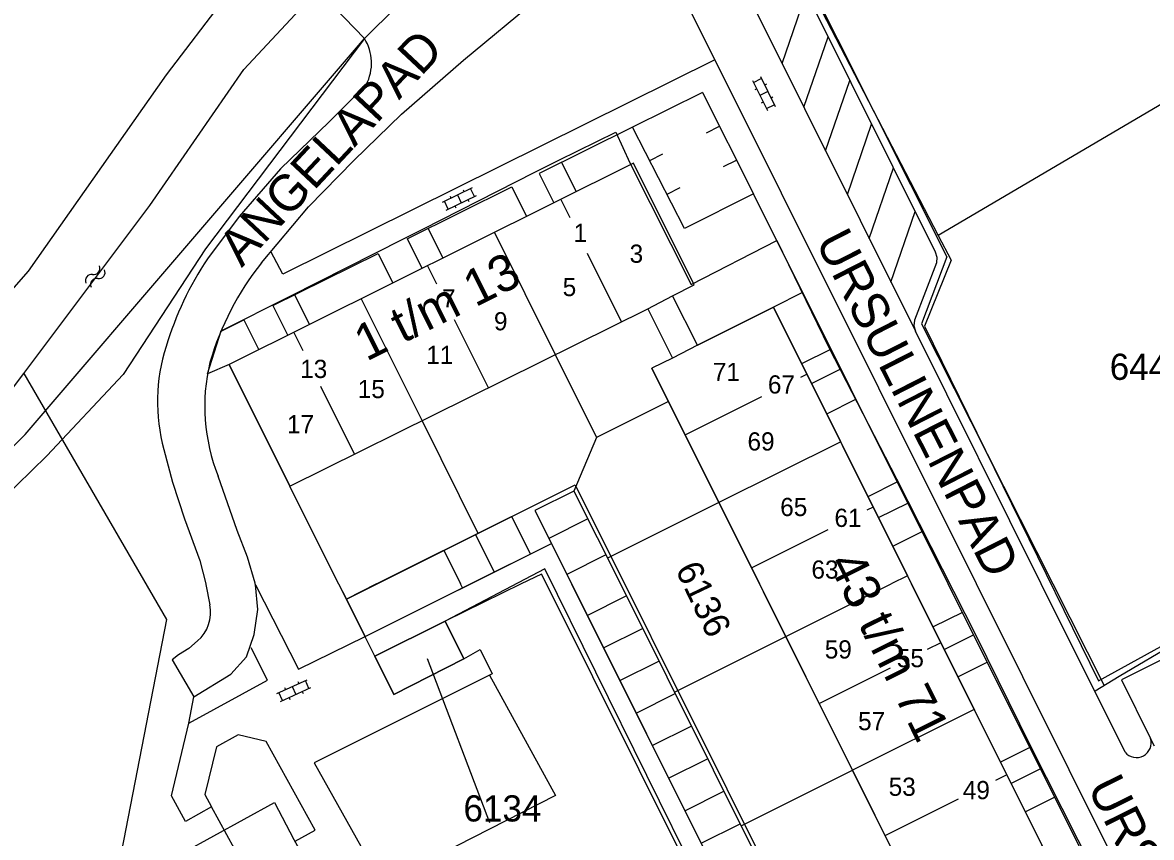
# Model space of a CAD drawing. Extents: x 148816 to 151297, y 399515 to 402500.
# Drawn here: x 150259.5 to 150337.1, y 400232.6 to 400288.6 of the extents above; entities that cross this region are included whole.
import ezdxf

# ---------------------------------------------------------------- set-up
doc = ezdxf.new("R2010")
doc.units = 0
for name, color, linetype in [('B01 Hoofdgebouw  [D] Norm', 7, 'Continuous'), ('B01 Hoofdgebouw  [T] Norm', 7, 'Continuous'), ('B01 hoofgebouw', 7, 'Continuous'), ('B02 Bijgebouw  [D] Norm', 7, 'Continuous'), ('B07 Tussenmuur  [D] Norm', 7, 'Continuous'), ('G01 perceelsgrens', 7, 'Continuous'), ('G02 sectiegrens', 7, 'Continuous'), ('S02 Open verharding  Norm', 7, 'Continuous'), ('S05 Water  Norm', 7, 'Continuous'), ('T04 Haag heg  [D] Gem', 7, 'Continuous'), ('T09 Insteek water  [T] Norm', 7, 'Continuous'), ('V00 Kant verharding algemeen  [T] Norm', 7, 'Continuous'), ('V00 Kant verharding algemeen secundair  [T] Gem', 7, 'Continuous'), ('Z01 perceelnummer', 7, 'Continuous'), ('Z02 huisnummer', 7, 'Continuous'), ('Z02 Huisnummer  [Tekst] Norm', 7, 'Continuous'), ('Z06 straatnaam', 7, 'Continuous')]:
    doc.layers.add(name, color=color, linetype=linetype)

msp = doc.modelspace()

# ---------------------------------------------------------------- linework, layer by layer
at = {"layer": 'B01 Hoofdgebouw  [D] Norm'}
for p, q in [((150302.46, 400268.91), (150304.16, 400269.8)), ((150305.88, 400266.41), (150304.16, 400265.52)), ((150297.398, 400256.372), (150294.719, 400255.035)), ((150297.398, 400256.372), (150300.583, 400250)), ((150294.719, 400255.035), (150295.85, 400252.77)), ((150283.825, 400250), (150293.108, 400254.634)), ((150293.108, 400254.634), (150294.4, 400252.046)), ((150283.825, 400250), (150281.76, 400248.96)), ((150289.745, 400249.723), (150289.607, 400250))]:
    msp.add_line(p, q, dxfattribs=at)
at = {"layer": 'B01 Hoofdgebouw  [T] Norm'}
for p, q in [((150301.49, 400278.9), (150273.71, 400265.07)), ((150305.66, 400270.54), (150301.49, 400278.9)), ((150304.16, 400269.8), (150305.66, 400270.54)), ((150305.88, 400266.41), (150304.16, 400269.8)), ((150277.88, 400256.71), (150302.46, 400268.91)), ((150302.46, 400268.91), (150304.16, 400265.52)), ((150311.11, 400269.02), (150305.88, 400266.41)), ((150320.595, 400250), (150311.11, 400269.02)), ((150273.71, 400265.07), (150277.88, 400256.71)), ((150304.16, 400265.52), (150302.74, 400264.82)), ((150302.74, 400264.82), (150310.14, 400250)), ((150290.3, 400250), (150295.85, 400252.77)), ((150295.85, 400252.77), (150297.235, 400250)), ((150283.05, 400246.38), (150290.3, 400250)), ((150297.235, 400250), (150315.43, 400213.55)), ((150310.14, 400250), (150325.76, 400218.72)), ((150334.12, 400222.88), (150320.595, 400250)), ((150281.76, 400248.96), (150283.05, 400246.38)), ((150283.72, 400245.03), (150288.55, 400247.44)), ((150288.55, 400247.44), (150289.83, 400244.85)), ((150285.02, 400242.41), (150283.72, 400245.03)), ((150289.83, 400244.85), (150285.02, 400242.41))]:
    msp.add_line(p, q, dxfattribs=at)
at = {"layer": 'B01 hoofgebouw'}
for points in [[(150305.88, 400266.41), (150304.16, 400269.8), (150305.66, 400270.54), (150301.49, 400278.9), (150273.71, 400265.07), (150277.88, 400256.71), (150302.46, 400268.91), (150304.16, 400265.52), (150302.74, 400264.82)], [(150305.88, 400266.41), (150311.11, 400269.02), (150334.12, 400222.88), (150325.76, 400218.72), (150302.74, 400264.82)], [(150281.76, 400248.96), (150297.472, 400256.804), (150318.329, 400215.027), (150318.1, 400214.91)], [(150281.76, 400248.96), (150283.05, 400246.38), (150295.85, 400252.77), (150315.43, 400213.55), (150318.1, 400214.91)], [(150288.55, 400247.44), (150283.72, 400245.03), (150285.02, 400242.41), (150289.83, 400244.85), (150288.55, 400247.44)]]:
    msp.add_lwpolyline(points, dxfattribs=at)
at = {"layer": 'B02 Bijgebouw  [D] Norm'}
msp.add_line((150300.583, 400250), (150316.841, 400217.43), dxfattribs=at)
at = {"layer": 'B07 Tussenmuur  [D] Norm'}
for p, q in [((150296.485, 400276.408), (150297.104, 400275.165)), ((150296.485, 400276.408), (150297.104, 400275.165)), ((150291.94, 400274.146), (150296.114, 400265.76)), ((150291.94, 400274.146), (150296.114, 400265.76)), ((150300.662, 400268.017), (150298.334, 400272.694)), ((150300.662, 400268.017), (150298.334, 400272.694)), ((150287.343, 400271.857), (150287.963, 400270.612)), ((150287.343, 400271.857), (150287.963, 400270.612)), ((150282.789, 400269.59), (150286.958, 400261.216)), ((150282.789, 400269.59), (150286.958, 400261.216)), ((150291.515, 400263.477), (150289.192, 400268.143)), ((150291.515, 400263.477), (150289.192, 400268.143)), ((150278.152, 400267.281), (150278.773, 400266.035)), ((150278.152, 400267.281), (150278.773, 400266.035)), ((150313.407, 400264.415), (150312.96, 400264.192)), ((150313.407, 400264.415), (150312.96, 400264.192)), ((150282.318, 400258.913), (150280.001, 400263.567)), ((150282.318, 400258.913), (150280.001, 400263.567)), ((150305.028, 400260.237), (150310.307, 400262.869)), ((150305.028, 400260.237), (150310.307, 400262.869)), ((150286.958, 400261.216), (150290.798, 400253.481)), ((150286.958, 400261.216), (150290.798, 400253.481)), ((150315.727, 400259.762), (150307.351, 400255.585)), ((150315.727, 400259.762), (150307.351, 400255.585)), ((150317.961, 400255.282), (150317.515, 400255.059)), ((150317.961, 400255.282), (150317.515, 400255.059)), ((150298.349, 400254.47), (150295.67, 400253.131)), ((150298.349, 400254.47), (150295.67, 400253.131)), ((150290.628, 400253.396), (150291.92, 400250.808)), ((150290.628, 400253.396), (150291.92, 400250.808)), ((150309.588, 400251.106), (150314.862, 400253.737)), ((150309.588, 400251.106), (150314.862, 400253.737)), ((150288.453, 400252.31), (150289.607, 400250)), ((150288.453, 400252.31), (150289.607, 400250)), ((150299.587, 400251.992), (150296.908, 400250.653)), ((150299.587, 400251.992), (150296.908, 400250.653)), ((150320.315, 400250.562), (150319.188, 400250)), ((150320.315, 400250.562), (150319.188, 400250)), ((150311.946, 400246.383), (150319.188, 400250)), ((150311.946, 400246.383), (150319.188, 400250)), ((150298.312, 400247.836), (150300.992, 400249.174)), ((150298.312, 400247.836), (150300.992, 400249.174)), ((150299.429, 400245.599), (150302.109, 400246.937)), ((150299.429, 400245.599), (150302.109, 400246.937)), ((150322.61, 400245.959), (150321.67, 400245.49)), ((150322.61, 400245.959), (150321.67, 400245.49)), ((150300.546, 400243.363), (150303.226, 400244.701)), ((150300.546, 400243.363), (150303.226, 400244.701)), ((150314.242, 400241.786), (150319.135, 400244.226)), ((150314.242, 400241.786), (150319.135, 400244.226)), ((150301.663, 400241.126), (150304.343, 400242.464)), ((150301.663, 400241.126), (150304.343, 400242.464)), ((150324.901, 400241.366), (150316.535, 400237.194)), ((150324.901, 400241.366), (150316.535, 400237.194)), ((150302.779, 400238.889), (150305.459, 400240.227)), ((150302.779, 400238.889), (150305.459, 400240.227)), ((150303.896, 400236.652), (150306.576, 400237.99)), ((150303.896, 400236.652), (150306.576, 400237.99)), ((150327.133, 400236.889), (150326.35, 400236.499)), ((150327.133, 400236.889), (150326.35, 400236.499)), ((150305.013, 400234.416), (150307.693, 400235.754)), ((150305.013, 400234.416), (150307.693, 400235.754)), ((150318.77, 400232.718), (150323.814, 400235.234)), ((150318.77, 400232.718), (150323.814, 400235.234)), ((150306.129, 400232.179), (150308.809, 400233.517)), ((150306.129, 400232.179), (150308.809, 400233.517))]:
    msp.add_line(p, q, dxfattribs=at)
at = {"layer": 'G01 perceelsgrens'}
for points in [[(150313.63, 400298.74), (150310.284, 400297.371), (150322.427, 400273.943)], [(150347.211, 400288.523), (150322.427, 400273.943)], [(150273.164, 400267.396), (150277.899, 400269.759), (150285.691, 400273.712), (150287.023, 400274.379), (150294.7, 400278.281), (150296.346, 400279.105), (150300.268, 400281.047), (150301.235, 400278.922), (150305.441, 400270.566), (150311.327, 400273.589), (150314.909, 400266.252), (150315.701, 400264.681), (150319.564, 400257.21), (150324.242, 400247.973), (150324.998, 400246.474), (150328.765, 400238.856), (150334.157, 400228.154), (150335.587, 400225.502), (150335.594, 400224.861), (150335.393, 400224.127), (150335.048, 400223.663), (150334.767, 400223.407), (150334.112, 400222.949), (150318.1, 400214.91)], [(150322.427, 400273.943), (150323.308, 400272.244), (150321.487, 400267.699), (150333.441, 400243.351), (150343.129, 400248.67), (150344.464, 400249.453)], [(150272.224, 400264.435), (150273.164, 400267.396)], [(150283.72, 400245.03), (150277.88, 400256.71), (150273.71, 400265.07), (150272.224, 400264.435)], [(150259.605, 400264.461), (150269.409, 400247.552), (150265.996, 400229.992), (150266.41, 400229.256)], [(150314.154, 400216.105), (150312.909, 400215.544), (150295.405, 400251.047), (150288.55, 400247.44)], [(150288.55, 400247.44), (150289.83, 400244.85), (150285.02, 400242.41), (150283.72, 400245.03)], [(150288.55, 400247.44), (150283.72, 400245.03)], [(150266.41, 400229.256), (150276.83, 400234.979), (150278.16, 400232.45), (150287.987, 400214.712), (150289.122, 400215.26), (150291.888, 400210.01), (150290.875, 400209.497), (150303.107, 400187.418)]]:
    msp.add_lwpolyline(points, dxfattribs=at)
at = {"layer": 'G02 sectiegrens'}
for points in [[(150259.605, 400264.461), (150268.25, 400276), (150274.71, 400285.35), (150283.67, 400294.95)], [(150194.316, 400208.055), (150208.71, 400221.75), (150238.01, 400246.3), (150252.98, 400257.3), (150258.42, 400262.88), (150259.605, 400264.461)]]:
    msp.add_lwpolyline(points, dxfattribs=at)
at = {"layer": 'S02 Open verharding  Norm'}
for p, q in [((150309.664, 400284.587), (150310.684, 400282.525)), ((150309.731, 400284.452), (150310.268, 400284.718)), ((150310.202, 400284.853), (150311.222, 400282.791)), ((150309.952, 400284.004), (150309.818, 400283.937)), ((150310.712, 400283.822), (150310.174, 400283.556)), ((150310.624, 400284.337), (150310.49, 400284.27)), ((150310.396, 400283.108), (150310.262, 400283.041)), ((150310.618, 400282.66), (150311.155, 400282.926)), ((150311.068, 400283.441), (150310.934, 400283.374)), ((150288.361, 400276.227), (150290.432, 400277.227)), ((150288.622, 400275.687), (150290.693, 400276.687)), ((150289.396, 400276.727), (150289.658, 400276.187)), ((150289.781, 400277.08), (150289.847, 400276.945)), ((150290.558, 400276.622), (150290.297, 400277.162)), ((150288.757, 400275.752), (150288.496, 400276.292)), ((150288.881, 400276.645), (150288.946, 400276.51)), ((150289.207, 400275.969), (150289.273, 400275.834)), ((150290.108, 400276.404), (150290.173, 400276.269)), ((150276.984, 400242.473), (150279.079, 400243.422)), ((150279.19, 400242.813), (150278.942, 400243.36)), ((150277.368, 400241.988), (150277.12, 400242.535)), ((150277.231, 400241.926), (150279.326, 400242.875)), ((150277.514, 400242.878), (150277.576, 400242.741)), ((150278.031, 400242.947), (150278.279, 400242.401)), ((150278.425, 400243.29), (150278.487, 400243.154)), ((150278.734, 400242.607), (150278.796, 400242.47)), ((150277.823, 400242.194), (150277.885, 400242.058))]:
    msp.add_line(p, q, dxfattribs=at)
at = {"layer": 'S05 Water  Norm'}
for centre, start, end in [((150264.256, 400270.843), 80.01066, 203.86569), ((150264.404, 400271.68), 260.01066, 23.86569), ((150264.758, 400271.403), 260.01066, 23.86569), ((150264.61, 400270.566), 80.01066, 203.86569)]:
    msp.add_arc(centre, 0.425, start, end, dxfattribs=at)
at = {"layer": 'T04 Haag heg  [D] Gem'}
for p, q in [((150296.114, 400265.76), (150298.943, 400260.061)), ((150303.884, 400262.528), (150298.943, 400260.061)), ((150298.943, 400260.061), (150297.398, 400256.372)), ((150281.21, 400250), (150277.88, 400256.71)), ((150307.351, 400255.585), (150299.701, 400251.765)), ((150281.21, 400250), (150281.76, 400248.96)), ((150330.293, 400250), (150333.813, 400243.033)), ((150304.295, 400242.564), (150311.946, 400246.383)), ((150308.882, 400233.374), (150316.535, 400237.194))]:
    msp.add_line(p, q, dxfattribs=at)
msp.add_lwpolyline([(150310.518, 400297.391), (150323.004, 400272.468), (150321.263, 400267.874), (150330.293, 400250)], dxfattribs=at)
at = {"layer": 'T09 Insteek water  [T] Norm'}
for p, q in [((150276.42, 400294.26), (150269.39, 400284.97)), ((150259.7, 400260.27), (150283, 400287.48)), ((150283, 400287.48), (150272.09, 400273.02)), ((150269.39, 400284.97), (150259.91, 400271.48)), ((150272.09, 400273.02), (150266.43, 400264.38)), ((150259.91, 400271.48), (150252.54, 400263.18)), ((150266.43, 400264.38), (150261.19, 400258.8)), ((150256.99, 400257.56), (150259.7, 400260.27)), ((150261.19, 400258.8), (150258.1, 400255.78))]:
    msp.add_line(p, q, dxfattribs=at)
at = {"layer": 'V00 Kant verharding algemeen  [T] Norm'}
for p, q in [((150310.08, 400297.18), (150322.21, 400272.82)), ((150283, 400287.48), (150276.36, 400294.35)), ((150325.05, 400250), (150304.05, 400292.08)), ((150289.8, 400285.98), (150295.1, 400290.37)), ((150285.21, 400289.65), (150283, 400287.48)), ((150307.07, 400286.01), (150277.39, 400271.28)), ((150285.55, 400282.27), (150289.8, 400285.98)), ((150283.12, 400284.3), (150280.58, 400281.74)), ((150282.27, 400279.1), (150285.55, 400282.27)), ((150280.58, 400281.74), (150277.24, 400278.51)), ((150301.41, 400281.38), (150295.002, 400278.2)), ((150304.98, 400274.42), (150301.41, 400281.38)), ((150279.15, 400275.9), (150282.27, 400279.1)), ((150277.24, 400278.51), (150274.39, 400275.24)), ((150296.548, 400278.967), (150297.553, 400276.94)), ((150295.002, 400278.2), (150296.009, 400276.171)), ((150285.949, 400273.707), (150293.131, 400277.271)), ((150293.131, 400277.271), (150294.139, 400275.24)), ((150309.72, 400276.79), (150304.98, 400274.42)), ((150323.105, 400250), (150309.72, 400276.79)), ((150275.92, 400272.06), (150279.15, 400275.9)), ((150274.39, 400275.24), (150272.22, 400272.34)), ((150287.372, 400274.413), (150288.384, 400272.375)), ((150285.949, 400273.707), (150286.961, 400271.667)), ((150277.39, 400271.28), (150276.579, 400272.844)), ((150322.21, 400272.82), (150322.325, 400272.45)), ((150276.719, 400269.126), (150283.945, 400272.712)), ((150283.945, 400272.712), (150284.958, 400270.67)), ((150322.31, 400272.06), (150320.8, 400268.12)), ((150322.325, 400272.45), (150322.31, 400272.06)), ((150278.206, 400269.864), (150279.223, 400267.815)), ((150313.104, 400270.016), (150311.11, 400269.02)), ((150276.719, 400269.126), (150277.737, 400267.075)), ((150273.12, 400267.34), (150274.726, 400268.137)), ((150274.726, 400268.137), (150275.745, 400266.083)), ((150320.8, 400268.12), (150320.745, 400267.735)), ((150320.745, 400267.735), (150320.85, 400267.36)), ((150329.5, 400250), (150320.853, 400267.361)), ((150313.043, 400265.143), (150315.041, 400266.139)), ((150313.723, 400263.781), (150315.722, 400264.778)), ((150314.766, 400261.688), (150316.767, 400262.686)), ((150269.23, 400259.24), (150269.82, 400256.995)), ((150274.26, 400253.66), (150272.96, 400257.41)), ((150269.82, 400256.995), (150270.65, 400254.47)), ((150317.599, 400256.008), (150319.604, 400257.008)), ((150318.323, 400254.555), (150320.329, 400255.556)), ((150270.65, 400254.47), (150271.7, 400251.61)), ((150274.97, 400251.84), (150274.26, 400253.66)), ((150319.301, 400252.594), (150321.309, 400253.595)), ((150275.495, 400250.06), (150274.97, 400251.84)), ((150271.7, 400251.61), (150272.103, 400250)), ((150295.17, 400250.68), (150293.78, 400250)), ((150295.51, 400250), (150295.17, 400250.68)), ((150272.103, 400250), (150272.11, 400249.97)), ((150272.11, 400249.97), (150272.37, 400248.57)), ((150275.507, 400250), (150275.495, 400250.06)), ((150275.52, 400249.93), (150275.507, 400250)), ((150275.52, 400249.93), (150278.48, 400244.14)), ((150275.67, 400248.24), (150275.52, 400249.93)), ((150293.78, 400250), (150288.55, 400247.44)), ((150306.01, 400228.95), (150295.51, 400250)), ((150335.58, 400225.03), (150323.105, 400250)), ((150336.3, 400227.46), (150325.05, 400250)), ((150335.26, 400238.44), (150329.5, 400250)), ((150334.86, 400243.67), (150345.56, 400250)), ((150348.225, 400250), (150335, 400243.41)), ((150275.42, 400246.53), (150275.67, 400248.24)), ((150324.081, 400248.046), (150322.07, 400247.042)), ((150274.9, 400244.98), (150275.42, 400246.53)), ((150324.857, 400246.493), (150322.845, 400245.488)), ((150271.53, 400246.08), (150270.94, 400245.57)), ((150278.48, 400244.14), (150283.05, 400246.38)), ((150270.22, 400245.12), (150269.8, 400244.78)), ((150270.94, 400245.57), (150270.22, 400245.12)), ((150273.83, 400243.81), (150274.9, 400244.98)), ((150276.35, 400243.38), (150275.22, 400245.61)), ((150289.83, 400244.85), (150290.96, 400245.49)), ((150290.96, 400245.49), (150291.77, 400243.82)), ((150269.8, 400244.78), (150271.29, 400242.25)), ((150325.796, 400244.614), (150323.783, 400243.608)), ((150270.93, 400240.43), (150276.35, 400243.38)), ((150271.29, 400242.25), (150273.83, 400243.81)), ((150291.77, 400243.82), (150279.56, 400237.7)), ((150291.596, 400243.733), (150296.139, 400235.473)), ((150333.2, 400242.66), (150334.86, 400243.67)), ((150335, 400243.41), (150337.01, 400239.38)), ((150270.93, 400240.43), (150271.29, 400242.25)), ((150269.74, 400235.45), (150270.93, 400240.43)), ((150274.33, 400239.64), (150272.83, 400238.81)), ((150276.24, 400239.17), (150274.33, 400239.64)), ((150272.83, 400238.81), (150272.04, 400235.53)), ((150279.62, 400233.09), (150276.24, 400239.17)), ((150328.724, 400238.754), (150326.706, 400237.746)), ((150279.56, 400237.7), (150288.28, 400222.13)), ((150329.454, 400237.291), (150327.436, 400236.283)), ((150270.72, 400233.68), (150269.74, 400235.45)), ((150272.04, 400235.53), (150272.5, 400234.68)), ((150296.139, 400235.473), (150284.208, 400229.401)), ((150330.428, 400235.342), (150328.408, 400234.333)), ((150272.5, 400234.68), (150270.72, 400233.68)), ((150274.762, 400230.577), (150272.5, 400234.68)), ((150278.24, 400232.32), (150279.62, 400233.09))]:
    msp.add_line(p, q, dxfattribs=at)
for centre, radius, start, end in [((150280.335, 400285.787), 3.157, 331.898, 32.42415), ((150290.893, 400259.862), 22.458, 146.24678, 163.31437), ((150291.796, 400259.536), 20.221, 141.73087, 163.67425), ((150281.116, 400262.524), 12.332, 162.12283, 195.4463), ((150284.812, 400262.201), 12.784, 166.33961, 202.00886), ((150269.908, 400248.014), 2.524, 309.98199, 12.73441), ((150336.042, 400239.083), 1.012, 219.39983, 17.08447)]:
    msp.add_arc(centre, radius, start, end, dxfattribs=at)
at = {"layer": 'V00 Kant verharding algemeen secundair  [T] Gem'}
for p, q in [((150308.7, 400291.76), (150320.853, 400267.361)), ((150311.691, 400285.754), (150313.356, 400290.6)), ((150313.188, 400282.75), (150314.853, 400287.596)), ((150314.683, 400279.747), (150316.348, 400284.593)), ((150306.231, 400283.773), (150301.41, 400281.38)), ((150306.231, 400283.773), (150309.72, 400276.79)), ((150306.497, 400280.999), (150307.392, 400281.446)), ((150316.179, 400276.744), (150317.844, 400281.589)), ((150303.485, 400279.522), (150302.595, 400279.066)), ((150307.659, 400278.673), (150308.554, 400279.12)), ((150317.675, 400273.74), (150319.34, 400278.585)), ((150304.671, 400277.208), (150303.781, 400276.752)), ((150319.171, 400270.737), (150320.835, 400275.581)), ((150337.273, 400238.851), (150337.01, 400239.38))]:
    msp.add_line(p, q, dxfattribs=at)
at = {"layer": 'Z01 perceelnummer'}
msp.add_lwpolyline([(150291.622, 400233.578), (150287.345, 400244.865)], dxfattribs=at)

# ---------------------------------------------------------------- texts
for s, p in [('6442', (150334.2, 400264.019)), ('6134', (150289.806, 400233.678))]:
    msp.add_text(s, height=1.8, dxfattribs=at).set_placement(p)
msp.add_text('6136', height=1.8, rotation=295.5667, dxfattribs=at).set_placement((150304.332, 400251.003))
at = {"layer": 'Z02 huisnummer'}
for s, rotation, p in [('1 t/m 13', 26.48818, (150283.134, 400265.263)), ('43 t/m 71', 296.48818, (150314.83, 400251.432))]:
    msp.add_text(s, height=2.5, rotation=rotation, dxfattribs=at).set_placement(p)
at = {"layer": 'Z02 Huisnummer  [Tekst] Norm'}
for s, p in [('1', (150297.368, 400273.497)), ('3', (150301.22, 400272.063)), ('5', (150296.622, 400269.774)), ('7', (150288.333, 400268.999)), ('9', (150291.901, 400267.424)), ('11', (150287.249, 400265.108)), ('13', (150278.588, 400264.148)), ('71', (150306.939, 400263.939)), ('67', (150310.72, 400263.081)), ('15', (150282.545, 400262.766)), ('17', (150277.683, 400260.346)), ('69', (150309.319, 400259.166)), ('65', (150311.565, 400254.663)), ('61', (150315.291, 400253.915)), ('63', (150313.71, 400250.363)), ('59', (150314.626, 400244.877)), ('55', (150319.577, 400244.279)), ('57', (150316.914, 400239.952)), ('53', (150319.017, 400235.442)), ('49', (150324.109, 400235.212))]:
    msp.add_text(s, height=1.25, dxfattribs=at).set_placement(p)
at = {"layer": 'Z06 straatnaam'}
for s, rotation, p in [('ANGELAPAD', 46.86328, (150274.574, 400271.689)), ('URSULINENPAD', 297.07775, (150313.952, 400273.537)), ('URSULINENPAD', 296.36006, (150332.633, 400236.058))]:
    msp.add_text(s, height=2.5, rotation=rotation, dxfattribs=at).set_placement(p)

doc.saveas('drawing.dxf')
